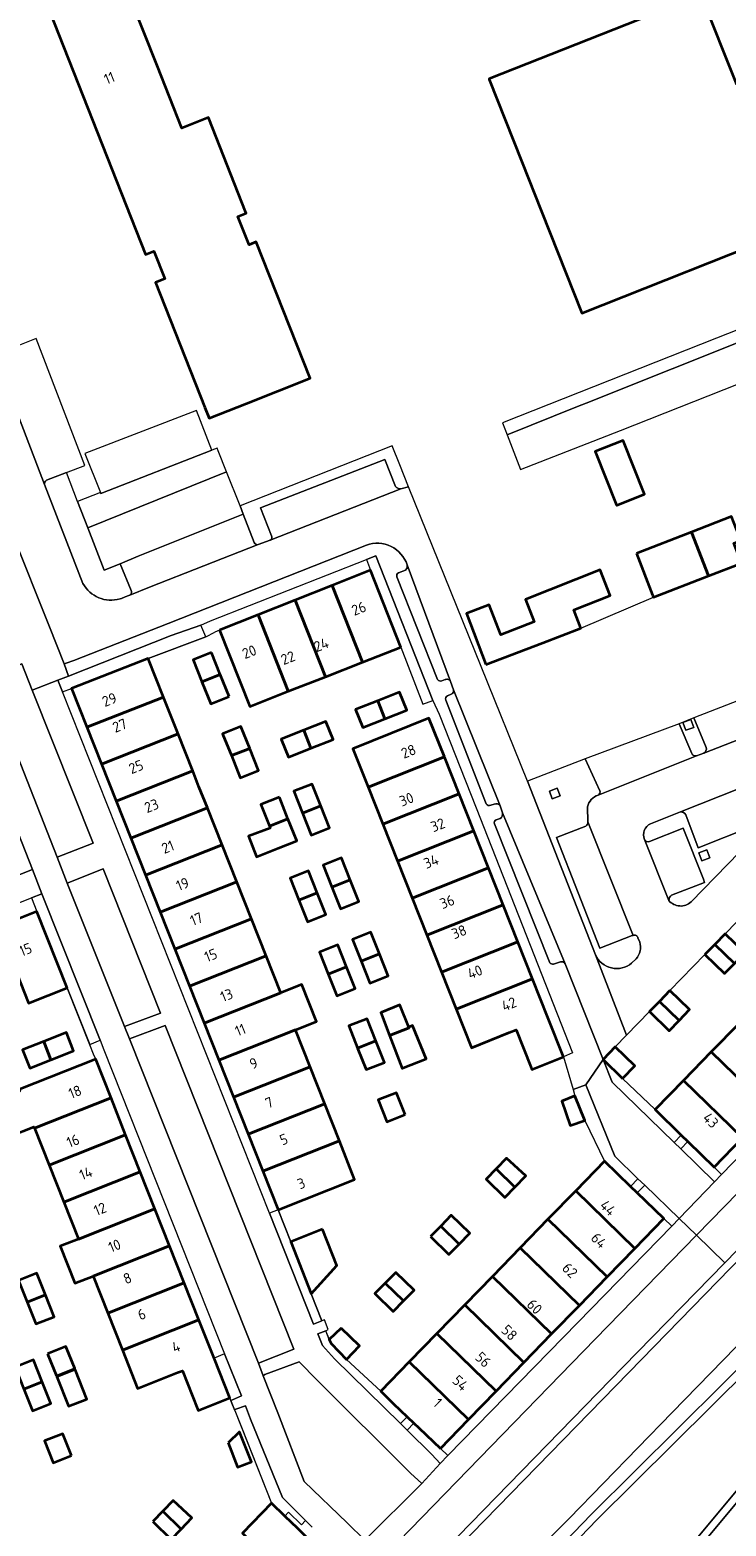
# Model space of a CAD drawing. Extents: x 150256 to 156914, y 461459 to 469481.
# Tile 283 of 656: x 155042 to 155131, y 464070 to 464262. Entities that reach past the tile are written whole.
import ezdxf
from ezdxf.enums import TextEntityAlignment as Align

# ---------------------------------------------------------------- set-up
doc = ezdxf.new("R2010")
doc.units = 0
doc.header["$LTSCALE"] = 0.75
for name, color, linetype, lineweight in [('B-RO-GR-BEPLANTING_CULTUUR_BOSPLANTSOEN-GV', 251, 'CONTINUOUS', 18), ('B-RO-GR-GROENVOORZIENING-GV', 251, 'CONTINUOUS', 18), ('B-RO-GR-HAAG-GV', 251, 'CONTINUOUS', 13), ('B-RO-IE-TERREINAFSCHEIDING_KUNSTMATIG_HEKWERK-G', 251, 'IE-TERREINAFSCHEIDING-KUNSTMATIG', 18), ('B-RO-IE-TERREINAFSCHEIDING_KUNSTMATIG_MUUR-G', 251, 'IE-TERREINAFSCHEIDING-KUNSTMATIG-DICHT', 18), ('B-RO-OG-BEBOUWING-GV', 6, 'CONTINUOUS', 35), ('B-RO-OG-BEBOUWING-T18', 1, 'CONTINUOUS', 18), ('B-RO-OG-TERREIN_CULTUURSCHEIDING-GV', 251, 'CONTINUOUS', 18), ('B-RO-OG-WATER-GV', 251, 'CONTINUOUS', 18), ('B-RO-OG-WATER_SLOOT-GV', 251, 'CONTINUOUS', 18), ('B-RO-VH-VERHARDING_ASFALT-GV', 251, 'CONTINUOUS', 18), ('B-RO-VH-VERHARDING_BEDRIJFSVLOERPLAAT-GV', 251, 'CONTINUOUS', 18), ('B-RO-VH-VERHARDING_BETONSTRAATSTEEN-GV', 251, 'CONTINUOUS', 18), ('B-RO-VH-VERHARDING_STRAATBAKSTEEN-GV', 251, 'CONTINUOUS', 18), ('B-RO-VH-VERHARDING_TEGEL-GV', 251, 'CONTINUOUS', 18)]:
    doc.layers.add(name, color=color, linetype=linetype, lineweight=lineweight)
doc.styles.add('NLCS-ISO-M200-T18', font='NLCS-ISO.ttf', dxfattribs={"height": 360})
doc.linetypes.add('IE-TERREINAFSCHEIDING-KUNSTMATIG', pattern='A,4,[82,NLCS.SHX,S=0.75,R=90,X=0,Y=0],4,-2', length=10)
doc.linetypes.add('IE-TERREINAFSCHEIDING-KUNSTMATIG-DICHT', pattern='A,8,-1,[82,NLCS.SHX,S=0.75,R=90,X=0,Y=0],-1', length=10)

msp = doc.modelspace()

# ---------------------------------------------------------------- linework, layer by layer
at = {"layer": 'B-RO-GR-BEPLANTING_CULTUUR_BOSPLANTSOEN-GV'}
msp.add_lwpolyline([(155093.114, 464008.515), (155152.836, 464088.975), (155175.921, 464120.076), (155173.473, 464121.61), (155170.721, 464118.31), (155092.288, 464024.246), (155087.236, 464021.648), (155079.014, 464023.529), (155077.212, 464021.905)], close=True, dxfattribs=at)
at = {"layer": 'B-RO-GR-GROENVOORZIENING-GV'}
for points in [[(155089.767, 464182.494), (155092.565, 464175.16), (155093.868, 464175.631), (155086.543, 464194.196), (155085.333, 464193.718), (155085.881, 464192.332)], [(155047.556, 464177.159), (155057.378, 464181.003), (155064.773, 464183.812), (155064.126, 464185.301), (155060.33, 464183.967), (155047.184, 464178.759), (155045.824, 464178.256), (155046.427, 464176.737)], [(155127.282, 464172.195), (155126.91, 464173.206), (155125.886, 464172.83), (155126.257, 464171.819)], [(155110.168, 464163.397), (155109.796, 464164.408), (155108.772, 464164.032), (155109.143, 464163.021)], [(155129.316, 464155.477), (155128.944, 464156.488), (155127.92, 464156.112), (155128.291, 464155.101)], [(155051.224, 464132.097), (155043.748, 464150.865), (155042.42, 464150.338), (155043.114, 464148.582), (155046.987, 464138.79), (155049.9, 464131.543)], [(155125.665, 464119.922), (155122.308, 464123.205), (155118.163, 464127.187), (155115.647, 464129.62), (155116.821, 464126.723), (155124.755, 464118.992)], [(155113.304, 464121.781), (155115.844, 464116.592), (155119.179, 464113.352), (155120.128, 464114.329), (155117.145, 464117.202), (155113.462, 464126.369), (155111.823, 464125.76), (155112.055, 464124.941)], [(155126.523, 464119.083), (155125.615, 464118.155), (155129.934, 464113.947), (155130.831, 464114.871), (155129.869, 464115.811)], [(155123.433, 464109.22), (155124.444, 464108.238), (155125.416, 464109.236), (155121, 464113.489), (155120.04, 464112.516)], [(155078.242, 464099.582), (155075.649, 464106.236), (155074.026, 464110.35), (155072.934, 464109.915), (155078.571, 464095.704), (155079.618, 464096.096)], [(155080.579, 464093.722), (155080.12, 464094.849), (155079.113, 464094.432), (155079.695, 464092.941), (155081.268, 464091.257), (155089.715, 464082.937), (155090.076, 464083.314), (155090.563, 464083.823), (155088.782, 464085.529), (155087.168, 464087.076), (155082.776, 464091.175), (155080.814, 464093.218)], [(155065.819, 464091.338), (155067.837, 464086.238), (155067.969, 464085.902), (155068.178, 464085.991), (155069.323, 464086.477), (155067.176, 464091.878)], [(155077.547, 464070.497), (155074.605, 464073.482), (155070.501, 464083.523), (155069.845, 464085.212), (155068.602, 464084.77), (155068.444, 464084.703), (155068.479, 464084.614), (155069.413, 464082.254), (155073.176, 464072.74), (155074.891, 464071.081), (155075.36, 464071.565), (155077.024, 464069.956)], [(155094.808, 464077.832), (155095.777, 464078.826), (155094.809, 464079.754), (155092.046, 464082.402), (155091.43, 464082.992), (155090.569, 464082.095), (155093.72, 464078.991)]]:
    msp.add_lwpolyline(points, close=True, dxfattribs=at)
at = {"layer": 'B-RO-GR-HAAG-GV'}
for points in [[(155092.565, 464175.16), (155093.868, 464175.631), (155086.543, 464194.196), (155085.333, 464193.718), (155085.881, 464192.332), (155089.767, 464182.494)], [(155047.184, 464178.759), (155045.824, 464178.256), (155046.427, 464176.737), (155047.556, 464177.159), (155057.378, 464181.003), (155064.773, 464183.812), (155064.126, 464185.301), (155060.33, 464183.967)], [(155051.224, 464132.097), (155043.748, 464150.865), (155042.42, 464150.338), (155043.114, 464148.582), (155046.987, 464138.79), (155049.9, 464131.543)], [(155125.665, 464119.922), (155122.308, 464123.205), (155118.163, 464127.187), (155115.647, 464129.62), (155116.821, 464126.723), (155124.755, 464118.992)], [(155111.823, 464125.76), (155112.055, 464124.941), (155113.304, 464121.781), (155115.844, 464116.592), (155119.179, 464113.352), (155120.128, 464114.329), (155117.145, 464117.202), (155113.462, 464126.369)], [(155129.869, 464115.811), (155126.523, 464119.083), (155125.615, 464118.155), (155129.934, 464113.947), (155130.831, 464114.871)], [(155123.433, 464109.22), (155124.444, 464108.238), (155125.416, 464109.236), (155121, 464113.489), (155120.04, 464112.516)], [(155075.649, 464106.236), (155074.026, 464110.35), (155072.934, 464109.915), (155078.571, 464095.704), (155079.618, 464096.096), (155078.242, 464099.582)], [(155080.579, 464093.722), (155080.12, 464094.849), (155079.113, 464094.432), (155079.695, 464092.941), (155081.268, 464091.257), (155089.715, 464082.937), (155090.076, 464083.314), (155090.563, 464083.823), (155088.782, 464085.529), (155087.168, 464087.076), (155082.776, 464091.175), (155080.814, 464093.218)], [(155067.176, 464091.878), (155065.819, 464091.338), (155067.837, 464086.238), (155067.969, 464085.902), (155068.178, 464085.991), (155069.323, 464086.477)], [(155077.547, 464070.497), (155074.605, 464073.482), (155070.501, 464083.523), (155069.845, 464085.212), (155068.602, 464084.77), (155068.444, 464084.703), (155068.479, 464084.614), (155069.413, 464082.254), (155073.176, 464072.74), (155074.891, 464071.081), (155075.36, 464071.565), (155077.024, 464069.956)], [(155095.777, 464078.826), (155094.809, 464079.754), (155092.046, 464082.402), (155091.43, 464082.992), (155090.569, 464082.095), (155093.72, 464078.991), (155094.808, 464077.832)]]:
    msp.add_lwpolyline(points, close=True, dxfattribs=at)
at = {"layer": 'B-RO-IE-TERREINAFSCHEIDING_KUNSTMATIG_HEKWERK-G'}
for points in [[(155128.405, 464279.936), (155148.523, 464229.315), (155130.202, 464222.098)], [(155112.806, 464184.925), (155122.106, 464188.864)], [(155064.773, 464183.812), (155065.937, 464184.409)], [(155050.383, 464130.296), (155049.916, 464131.503)], [(155110.606, 464129.935), (155111.823, 464125.76)], [(155068.479, 464084.614), (155068.022, 464085.769)]]:
    msp.add_lwpolyline(points, dxfattribs=at)
at = {"layer": 'B-RO-IE-TERREINAFSCHEIDING_KUNSTMATIG_MUUR-G'}
for points in [[(155064.773, 464183.812), (155057.378, 464181.003)], [(155066.522, 464184.665), (155065.937, 464184.409)], [(155049.916, 464131.503), (155046.987, 464138.79)], [(155050.662, 464129.646), (155050.383, 464130.296)], [(155074.026, 464110.35), (155075.649, 464106.236)], [(155078.242, 464099.582), (155079.618, 464096.096)], [(155080.118, 464094.854), (155080.579, 464093.722)], [(155087.168, 464087.076), (155082.776, 464091.175)], [(155068.022, 464085.769), (155067.837, 464086.238)], [(155068.479, 464084.614), (155073.176, 464072.74)]]:
    msp.add_lwpolyline(points, dxfattribs=at)
at = {"layer": 'B-RO-OG-BEBOUWING-GV'}
msp.add_lwpolyline([(155037.272, 464282.883), (155057.035, 464232.827), (155058.114, 464233.253), (155059.516, 464229.703), (155058.326, 464229.233), (155064.65, 464213.214), (155065.194, 464211.836), (155069.97, 464213.722), (155077.936, 464216.867), (155078.123, 464216.941), (155071.218, 464234.431), (155070.303, 464234.069), (155068.868, 464237.703), (155069.923, 464238.119), (155069.885, 464238.215), (155065.09, 464250.362), (155061.703, 464249.025), (155058.543, 464257.024), (155055.13, 464265.662)], dxfattribs=at)
for points in [[(155101.078, 464255.248), (155106.246, 464242.193), (155106.799, 464240.796), (155112.929, 464225.31), (155140.063, 464236.05), (155135.521, 464247.524), (155136.879, 464248.061), (155134.123, 464255.143), (155133.938, 464255.07), (155132.775, 464254.609), (155128.233, 464266.083), (155101.048, 464255.323)], [(155117.41, 464200.676), (155120.982, 464202.094), (155118.226, 464208.984), (155114.624, 464207.554), (155117.363, 464200.657)], [(155133.295, 464196.158), (155132.108, 464199.209), (155126.994, 464197.223), (155129.175, 464191.615), (155133.384, 464193.252), (155132.39, 464195.806)], [(155119.917, 464194.488), (155121.995, 464189.148), (155122.106, 464188.864), (155129.175, 464191.615), (155126.994, 464197.223)], [(155089.767, 464182.494), (155085.881, 464192.332), (155080.94, 464190.375), (155084.828, 464180.553)], [(155100.654, 464180.24), (155107.93, 464183.045), (155112.806, 464184.925), (155111.926, 464187.265), (155116.548, 464189.102), (155115.278, 464192.372), (155105.737, 464188.59), (155106.844, 464185.725), (155102.574, 464184.05), (155101.061, 464187.915), (155098.142, 464186.808)], [(155076.198, 464188.497), (155080.082, 464178.687), (155084.828, 464180.553), (155080.94, 464190.375)], [(155080.082, 464178.687), (155076.198, 464188.497), (155071.457, 464186.619), (155075.335, 464176.822)], [(155066.522, 464184.665), (155070.393, 464174.879), (155075.335, 464176.822), (155071.457, 464186.619)], [(155065.481, 464181.783), (155063.132, 464180.842), (155064.256, 464178.035), (155066.609, 464178.966)], [(155049.52, 464172.202), (155059.327, 464176.084), (155057.378, 464181.003), (155047.556, 464177.159)], [(155067.738, 464176.147), (155066.609, 464178.966), (155064.256, 464178.035), (155065.389, 464175.206)], [(155059.327, 464176.084), (155049.52, 464172.202), (155051.398, 464167.461), (155061.206, 464171.343)], [(155086.786, 464175.608), (155083.955, 464174.478), (155084.882, 464172.156), (155087.706, 464173.283)], [(155086.786, 464175.608), (155087.706, 464173.283), (155090.51, 464174.402), (155089.583, 464176.724)], [(155070.395, 464169.495), (155069.271, 464172.323), (155066.923, 464171.382), (155068.043, 464168.564)], [(155078.23, 464169.507), (155077.31, 464171.832), (155074.433, 464170.692), (155075.354, 464168.368)], [(155077.31, 464171.832), (155078.23, 464169.507), (155081.077, 464170.635), (155080.149, 464172.956)], [(155095.323, 464168.394), (155093.354, 464173.35), (155083.598, 464169.432), (155085.545, 464164.523)], [(155053.277, 464162.719), (155063.085, 464166.602), (155061.206, 464171.343), (155051.398, 464167.461)], [(155070.395, 464169.495), (155068.043, 464168.564), (155069.174, 464165.717), (155071.527, 464166.647)], [(155095.323, 464168.394), (155085.545, 464164.523), (155087.426, 464159.782), (155097.207, 464163.654)], [(155053.277, 464162.719), (155055.156, 464157.978), (155064.963, 464161.86), (155063.883, 464164.587), (155063.085, 464166.602)], [(155077.132, 464161.193), (155079.489, 464162.125), (155078.386, 464164.923), (155076.021, 464164.002)], [(155074.184, 464163.236), (155071.82, 464162.31), (155072.922, 464159.526), (155075.283, 464160.461)], [(155079.489, 464162.125), (155077.132, 464161.193), (155078.251, 464158.366), (155080.604, 464159.297)], [(155099.09, 464158.915), (155097.207, 464163.654), (155087.426, 464159.782), (155089.306, 464155.042)], [(155055.156, 464157.978), (155057.034, 464153.236), (155066.842, 464157.119), (155064.963, 464161.86)], [(155072.922, 464159.526), (155073.02, 464159.281), (155070.241, 464158.24), (155071.268, 464155.591), (155074.046, 464156.69), (155076.405, 464157.63), (155075.283, 464160.461)], [(155100.974, 464154.175), (155099.09, 464158.915), (155089.306, 464155.042), (155091.187, 464150.301)], [(155068.721, 464152.378), (155066.842, 464157.119), (155057.034, 464153.236), (155058.913, 464148.495)], [(155080.898, 464151.713), (155083.251, 464152.644), (155082.128, 464155.48), (155079.778, 464154.542)], [(155079.025, 464150.972), (155077.907, 464153.793), (155075.551, 464152.871), (155076.673, 464150.041)], [(155083.251, 464152.644), (155080.898, 464151.713), (155082.005, 464148.919), (155084.357, 464149.851)], [(155102.857, 464149.436), (155100.974, 464154.175), (155091.187, 464150.301), (155093.067, 464145.56)], [(155070.6, 464147.636), (155068.721, 464152.378), (155058.913, 464148.495), (155060.791, 464143.754)], [(155079.025, 464150.972), (155076.673, 464150.041), (155077.778, 464147.253), (155080.13, 464148.185)], [(155104.74, 464144.696), (155102.857, 464149.436), (155093.067, 464145.56), (155094.948, 464140.82)], [(155046.987, 464138.79), (155043.114, 464148.582), (155038.177, 464146.629), (155042.053, 464136.84)], [(155062.67, 464139.012), (155072.478, 464142.895), (155070.6, 464147.636), (155060.791, 464143.754)], [(155084.652, 464142.229), (155087.005, 464143.16), (155085.9, 464145.938), (155083.546, 464145.01)], [(155129.985, 464144.374), (155132.492, 464141.932), (155133.821, 464143.295), (155131.314, 464145.738)], [(155072.478, 464142.895), (155062.67, 464139.012), (155064.548, 464134.271), (155074.357, 464138.154)], [(155080.449, 464140.565), (155082.791, 464141.493), (155081.672, 464144.315), (155079.331, 464143.382)], [(155087.005, 464143.16), (155084.652, 464142.229), (155085.775, 464139.408), (155088.126, 464140.343)], [(155104.74, 464144.696), (155094.948, 464140.82), (155096.828, 464136.079), (155106.623, 464139.957)], [(155128.706, 464143.062), (155131.218, 464140.625), (155132.492, 464141.932), (155129.985, 464144.374)], [(155082.791, 464141.493), (155080.449, 464140.565), (155081.548, 464137.794), (155083.89, 464138.723)], [(155066.427, 464129.529), (155076.236, 464133.412), (155078.953, 464134.488), (155077.076, 464139.232), (155074.357, 464138.154), (155064.548, 464134.271)], [(155110.606, 464129.935), (155108.586, 464135.018), (155106.623, 464139.957), (155096.828, 464136.079), (155098.798, 464131.114), (155103.635, 464133.059), (155104.517, 464133.411), (155106.394, 464128.688), (155106.532, 464128.344)], [(155124.229, 464138.447), (155122.878, 464137.058), (155125.385, 464134.616), (155126.738, 464136.006)], [(155088.313, 464132.678), (155090.804, 464133.666), (155090.766, 464133.762), (155089.632, 464136.627), (155087.249, 464135.648), (155087.199, 464135.627)], [(155125.385, 464134.616), (155122.878, 464137.058), (155121.601, 464135.746), (155124.108, 464133.304)], [(155076.236, 464133.412), (155066.427, 464129.529), (155068.306, 464124.788), (155078.115, 464128.671)], [(155086.541, 464132.007), (155085.425, 464134.833), (155083.09, 464133.912), (155084.207, 464131.083)], [(155088.313, 464132.678), (155089.9, 464128.478), (155090.05, 464128.55), (155093.009, 464129.707), (155091.253, 464133.978), (155090.766, 464133.762), (155090.804, 464133.666)], [(155129.521, 464130.587), (155137.079, 464123.225), (155140.635, 464126.881), (155133.086, 464134.234)], [(155044.002, 464131.917), (155041.273, 464130.832), (155042.208, 464128.481), (155044.933, 464129.565)], [(155044.002, 464131.917), (155044.933, 464129.565), (155047.813, 464130.71), (155046.921, 464133.077)], [(155086.541, 464132.007), (155084.207, 464131.083), (155085.301, 464128.31), (155087.636, 464129.232)], [(155052.62, 464124.697), (155050.662, 464129.646), (155040.847, 464125.763), (155040.924, 464125.568), (155037.875, 464124.361), (155039.685, 464119.789), (155042.734, 464120.996), (155042.807, 464120.812)], [(155118.163, 464127.187), (155119.733, 464128.813), (155117.215, 464131.244), (155115.647, 464129.62)], [(155129.521, 464130.587), (155125.957, 464126.939), (155133.523, 464119.568), (155137.079, 464123.225)], [(155070.184, 464120.047), (155079.993, 464123.93), (155078.115, 464128.671), (155068.306, 464124.788)], [(155133.523, 464119.568), (155125.957, 464126.939), (155122.308, 464123.205), (155125.665, 464119.922), (155126.523, 464119.083), (155129.869, 464115.811)], [(155052.62, 464124.697), (155042.807, 464120.812), (155044.685, 464116.07), (155054.496, 464119.955)], [(155072.063, 464115.305), (155081.872, 464119.188), (155079.993, 464123.93), (155070.184, 464120.047)], [(155090.286, 464122.55), (155089.182, 464125.353), (155086.85, 464124.424), (155087.951, 464121.63)], [(155112.055, 464124.941), (155110.382, 464124.28), (155111.438, 464121.151), (155113.304, 464121.781)], [(155046.562, 464111.329), (155056.373, 464115.212), (155054.496, 464119.955), (155044.685, 464116.07)], [(155081.872, 464119.188), (155072.063, 464115.305), (155074.026, 464110.35), (155083.829, 464114.25)], [(155101.959, 464115.587), (155104.353, 464113.255), (155105.743, 464114.678), (155103.301, 464116.963)], [(155120.04, 464112.516), (155119.179, 464113.352), (155115.844, 464116.592), (155112.145, 464112.785), (155119.724, 464105.402), (155123.433, 464109.22)], [(155056.373, 464115.212), (155046.562, 464111.329), (155048.439, 464106.587), (155058.249, 464110.47)], [(155104.353, 464113.255), (155101.959, 464115.587), (155100.664, 464114.26), (155103.053, 464111.925)], [(155119.724, 464105.402), (155112.145, 464112.785), (155108.591, 464109.127), (155116.17, 464101.744)], [(155060.126, 464105.728), (155058.249, 464110.47), (155048.439, 464106.587), (155046.128, 464105.672), (155048.006, 464100.93), (155050.317, 464101.845)], [(155094.856, 464108.267), (155097.224, 464105.96), (155098.577, 464107.344), (155096.216, 464109.651)], [(155112.617, 464098.086), (155116.17, 464101.744), (155108.591, 464109.127), (155105.037, 464105.469)], [(155079.724, 464107.861), (155075.649, 464106.236), (155078.242, 464099.582), (155081.557, 464103.192)], [(155093.535, 464106.923), (155095.903, 464104.609), (155097.224, 464105.96), (155094.856, 464108.267)], [(155050.317, 464101.845), (155052.194, 464097.103), (155062.002, 464100.986), (155060.126, 464105.728)], [(155109.063, 464094.427), (155112.617, 464098.086), (155105.037, 464105.469), (155101.484, 464101.811)], [(155041.877, 464098.504), (155044.229, 464099.435), (155043.137, 464102.207), (155040.783, 464101.28)], [(155063.878, 464096.243), (155062.002, 464100.986), (155052.194, 464097.103), (155054.072, 464092.361)], [(155090.095, 464098.665), (155087.755, 464100.945), (155086.429, 464099.597), (155088.77, 464097.309)], [(155087.755, 464100.945), (155090.095, 464098.665), (155091.443, 464100.044), (155089.11, 464102.324)], [(155105.51, 464090.769), (155109.063, 464094.427), (155101.484, 464101.811), (155097.93, 464098.153)], [(155041.877, 464098.504), (155042.979, 464095.706), (155045.331, 464096.638), (155044.229, 464099.435)], [(155105.51, 464090.769), (155097.93, 464098.153), (155094.376, 464094.495), (155101.956, 464087.111)], [(155067.837, 464086.238), (155065.819, 464091.338), (155063.878, 464096.243), (155054.072, 464092.361), (155056.021, 464087.438), (155061.155, 464089.481), (155061.759, 464089.722), (155063.706, 464084.809), (155063.781, 464084.615)], [(155082.112, 464095.18), (155080.579, 464093.722), (155080.814, 464093.218), (155082.776, 464091.175), (155084.454, 464092.891)], [(155098.402, 464083.453), (155101.956, 464087.111), (155094.376, 464094.495), (155090.822, 464090.837)], [(155041.454, 464087.367), (155043.807, 464088.298), (155042.688, 464091.12), (155040.337, 464090.185)], [(155044.5, 464091.866), (155045.63, 464089.052), (155047.969, 464089.993), (155046.85, 464092.802)], [(155045.685, 464088.921), (155047.173, 464085.179), (155049.53, 464086.062), (155048.027, 464089.852)], [(155094.809, 464079.754), (155098.402, 464083.453), (155090.822, 464090.837), (155087.168, 464087.076), (155088.782, 464085.529), (155090.563, 464083.823), (155091.43, 464082.992), (155092.046, 464082.402)], [(155043.807, 464088.298), (155041.454, 464087.367), (155042.559, 464084.581), (155044.911, 464085.514)], [(155047.561, 464078.836), (155046.449, 464081.645), (155044.098, 464080.71), (155045.204, 464077.914)], [(155067.638, 464080.468), (155068.827, 464077.363), (155070.611, 464078.034), (155069.078, 464081.884)], [(155059.26, 464071.716), (155061.616, 464069.421), (155062.986, 464070.838), (155060.583, 464073.093)], [(155077.417, 464068.637), (155076.556, 464069.47), (155074.891, 464071.081), (155073.176, 464072.74), (155069.45, 464068.909), (155077.028, 464061.527), (155080.781, 464065.383)], [(155057.962, 464070.366), (155060.325, 464068.086), (155061.616, 464069.421), (155059.26, 464071.716)]]:
    msp.add_lwpolyline(points, close=True, dxfattribs=at)
at = {"layer": 'B-RO-OG-TERREIN_CULTUURSCHEIDING-GV'}
for points in [[(155045.71, 464155.57), (155050.317, 464157.355), (155042.533, 464176.959), (155041.198, 464180.319), (155036.654, 464178.54), (155037.984, 464175.166)], [(155047.019, 464152.202), (155054.341, 464133.831), (155058.977, 464135.562), (155051.609, 464154.045)], [(155071.518, 464090.698), (155076.052, 464092.498), (155059.571, 464133.989), (155054.992, 464132.243)], [(155072.111, 464089.054), (155073.984, 464084.332), (155077.382, 464075.502), (155082.883, 464070.198), (155085.119, 464068.006), (155092.418, 464075.253), (155091.003, 464076.595), (155079.046, 464088.515), (155076.736, 464090.87), (155072.332, 464089.226)]]:
    msp.add_lwpolyline(points, close=True, dxfattribs=at)
for points in [[(155153.094, 464126.029), (155150.95, 464123.795), (155131.244, 464103.561), (155118.239, 464090.207), (155066.239, 464036.811), (155066.838, 464036.268), (155066.94, 464036.097), (155118.952, 464089.504), (155131.961, 464102.862), (155151.669, 464123.1), (155153.819, 464125.34)], [(155153.819, 464125.34), (155151.669, 464123.1), (155131.961, 464102.862), (155118.952, 464089.504), (155066.94, 464036.097), (155069.906, 464031.134), (155071.003, 464029.298), (155077.212, 464021.905), (155079.014, 464023.529), (155077.19, 464025.699), (155075.554, 464027.644)], [(155075.717, 464033.338), (155083.769, 464042.318), (155095.375, 464054.957), (155111.327, 464070.766), (155124.492, 464084.361), (155147.401, 464107.851), (155158.331, 464118.853), (155163.583, 464124.318)]]:
    msp.add_lwpolyline(points, dxfattribs=at)
at = {"layer": 'B-RO-OG-WATER-GV'}
for points in [[(155164.618, 464121.929), (155153.306, 464110.156), (155114.123, 464071.294), (155096.191, 464052.635), (155095.057, 464053.76), (155094.347, 464053.045), (155095.493, 464051.909), (155089.104, 464045.26), (155079.205, 464035.092), (155076.447, 464031.079), (155077.62, 464026.07), (155077.19, 464025.699), (155079.014, 464023.529), (155087.236, 464021.648), (155092.288, 464024.246), (155170.721, 464118.31)], [(155165.649, 464121.554), (155165.339, 464121.236), (155154.019, 464109.454), (155114.836, 464070.592), (155096.912, 464051.942), (155089.823, 464044.565), (155079.981, 464034.455), (155077.522, 464030.876), (155078.823, 464025.321), (155079.566, 464024.428), (155087.103, 464022.704), (155091.65, 464025.042), (155169.926, 464118.918)], [(155169.926, 464118.918), (155091.65, 464025.042), (155087.103, 464022.704), (155079.566, 464024.428), (155078.823, 464025.321), (155077.522, 464030.876), (155079.981, 464034.455), (155089.823, 464044.565), (155096.912, 464051.942), (155114.836, 464070.592), (155154.019, 464109.454), (155165.339, 464121.236), (155165.649, 464121.554)]]:
    msp.add_lwpolyline(points, dxfattribs=at)
at = {"layer": 'B-RO-OG-WATER_SLOOT-GV'}
for points in [[(155163.583, 464124.318), (155158.331, 464118.853), (155147.401, 464107.851), (155124.492, 464084.361), (155111.327, 464070.766), (155095.375, 464054.957), (155083.769, 464042.318), (155075.717, 464033.338)], [(155075.554, 464027.644), (155077.19, 464025.699), (155077.62, 464026.07), (155076.447, 464031.079), (155079.205, 464035.092), (155089.104, 464045.26), (155095.493, 464051.909), (155094.347, 464053.045), (155095.057, 464053.76), (155096.191, 464052.635), (155114.123, 464071.294), (155153.306, 464110.156), (155164.618, 464121.929)]]:
    msp.add_lwpolyline(points, dxfattribs=at)
at = {"layer": 'B-RO-VH-VERHARDING_ASFALT-GV'}
for points in [[(155147.224, 464127.193), (155127.637, 464107.073), (155131.244, 464103.561), (155150.95, 464123.795), (155153.094, 464126.029)], [(155066.239, 464036.811), (155118.239, 464090.207), (155131.244, 464103.561), (155127.637, 464107.073), (155114.658, 464093.741), (155051.022, 464028.268), (155040.971, 464018.015), (155016.228, 463992.615), (154998.262, 463974.015), (154994.019, 463969.773), (154989.942, 463965.573), (154992.404, 463963.557), (154992.458, 463963.513), (154995.07, 463961.733)]]:
    msp.add_lwpolyline(points, dxfattribs=at)
at = {"layer": 'B-RO-VH-VERHARDING_BEDRIJFSVLOERPLAAT-GV'}
msp.add_lwpolyline([(155042.544, 464153.964), (155034.726, 464173.882), (155027.674, 464191.847), (155027.469, 464191.765), (155015.938, 464187.205), (155013.612, 464186.285), (155002.087, 464181.726), (154999.758, 464180.805), (154988.222, 464176.242), (154986.505, 464175.563), (155001.526, 464137.711)], close=True, dxfattribs=at)
at = {"layer": 'B-RO-VH-VERHARDING_BETONSTRAATSTEEN-GV'}
for points in [[(155149.554, 464233.568), (155143.085, 464249.78), (155139.035, 464260.18), (155139.03, 464260.178), (155136.64, 464259.216), (155148.523, 464229.316), (155130.202, 464222.098), (155102.792, 464211.236), (155103.369, 464209.713), (155112.39, 464213.316), (155113.479, 464213.751)], [(155049.028, 464190.641), (155044.087, 464203.323), (155037.572, 464220.348), (155034.936, 464227.011), (155034.911, 464227.075), (155029.261, 464241.755), (155023.552, 464239.58), (155026.08, 464233.122), (155032.438, 464216.878), (155034.044, 464212.612)], [(155146.525, 464226.966), (155113.479, 464213.751), (155112.39, 464213.316), (155103.369, 464209.713), (155105.06, 464205.245), (155117.888, 464210.261), (155134.857, 464216.942), (155142.995, 464220.058), (155151.63, 464223.427), (155159.818, 464226.743), (155163.577, 464228.204), (155172.098, 464231.517)], [(155113.479, 464213.751), (155146.525, 464226.966)], [(155044.348, 464203.875), (155046.909, 464204.867), (155049.279, 464205.772), (155043.045, 464222.03), (155040.887, 464221.179)], [(155037.572, 464220.348), (155044.087, 464203.323)], [(155034.325, 464211.865), (155040.013, 464196.971), (155044.739, 464185.076), (155046.624, 464180.331), (155046.879, 464180.42), (155047.842, 464180.747), (155059.929, 464185.495), (155085.342, 464195.563)], [(155089.052, 464203.074), (155087.707, 464206.55), (155071.791, 464200.333), (155073.185, 464196.765)], [(155117.215, 464131.244), (155118.664, 464132.731), (155114.685, 464143.032), (155105.968, 464165.293), (155100.034, 464179.992), (155090.738, 464203.02), (155089.732, 464202.772), (155073.013, 464196.17), (155071.491, 464195.626), (155057.552, 464190.176), (155055.033, 464189.151)], [(155073.013, 464196.17), (155089.732, 464202.772)], [(155070.951, 464195.892), (155069.551, 464199.534), (155056.112, 464194.132), (155053.81, 464193.17), (155055.191, 464189.754)], [(155085.342, 464195.563), (155059.929, 464185.495), (155047.842, 464180.747), (155046.879, 464180.42), (155046.624, 464180.331), (155047.184, 464178.759), (155060.33, 464183.967), (155064.126, 464185.301)], [(155055.033, 464189.151), (155057.552, 464190.176), (155071.491, 464195.626)], [(155064.126, 464185.301), (155065.367, 464185.834), (155085.333, 464193.718), (155086.543, 464194.196), (155093.868, 464175.631), (155094.644, 464173.868), (155099.407, 464161.889), (155111.758, 464130.471), (155110.606, 464129.935), (155111.823, 464125.76), (155113.462, 464126.369), (155115.647, 464129.62), (155110.813, 464141.86)], [(155090.562, 464193.014), (155096.131, 464178.054), (155096.476, 464177.019), (155102.464, 464162.123), (155102.755, 464161.238), (155110.813, 464141.86), (155115.647, 464129.62), (155117.215, 464131.244)], [(155096.131, 464178.054), (155090.562, 464193.014)], [(155094.461, 464178.309), (155089.251, 464191.5)], [(155089.251, 464191.5), (155094.461, 464178.309)], [(155089.467, 464191.999), (155090.347, 464192.359)], [(155090.347, 464192.359), (155089.467, 464191.999)], [(155054.912, 464189.101), (155054.446, 464188.933)], [(155131.314, 464145.738), (155135.708, 464150.24), (155137.284, 464151.855), (155139.812, 464154.892), (155140.625, 464156.97), (155142.967, 464162.918), (155143.608, 464164.541), (155144.33, 464166.368), (155146.708, 464172.299), (155147.387, 464174.014), (155148.085, 464175.777), (155149.28, 464178.767), (155148.094, 464181.774), (155143.976, 464180.09), (155141.543, 464174.112)], [(155095.42, 464178.312), (155094.985, 464178.16)], [(155094.985, 464178.16), (155095.42, 464178.312)], [(155096.476, 464177.019), (155096.131, 464178.054)], [(155139.083, 464178.002), (155127.286, 464173.398), (155128.883, 464169.608)], [(155095.513, 464175.689), (155100.698, 464162.402)], [(155100.698, 464162.402), (155095.513, 464175.689)], [(155096.202, 464176.443), (155095.72, 464176.25)], [(155095.72, 464176.25), (155096.202, 464176.443)], [(155102.464, 464162.123), (155096.476, 464177.019)], [(155141.305, 464173.858), (155141.266, 464173.842), (155128.564, 464168.873), (155127.637, 464168.541), (155115.04, 464163.511)], [(155128.564, 464168.873), (155141.266, 464173.842)], [(155127.011, 464168.836), (155125.414, 464172.661), (155113.367, 464168.142), (155115.256, 464164.069)], [(155115.04, 464163.511), (155127.637, 464168.541)], [(155125.591, 464161.358), (155133.214, 464164.379), (155133.74, 464164.543)], [(155133.214, 464164.379), (155125.591, 464161.358)], [(155101.262, 464162.199), (155101.693, 464162.346)], [(155101.693, 464162.346), (155101.262, 464162.199)], [(155102.755, 464161.238), (155102.464, 464162.123)], [(155126.259, 464160.985), (155127.84, 464156.747), (155134.714, 464159.472), (155132.972, 464163.803)], [(155102.453, 464160.527), (155101.969, 464160.343)], [(155101.969, 464160.343), (155102.453, 464160.527)], [(155110.813, 464141.86), (155102.755, 464161.238)], [(155113.668, 464162.021), (155113.721, 464160.063), (155119.49, 464145.529)], [(155121.751, 464159.844), (155125.591, 464161.358)], [(155101.726, 464159.812), (155108.831, 464142.021)], [(155108.831, 464142.021), (155101.726, 464159.812)], [(155113.446, 464159.537), (155109.675, 464158.06), (155115.229, 464143.906), (155119.396, 464145.521), (155119.49, 464145.529), (155113.721, 464160.063)], [(155124.412, 464150.695), (155128.638, 464152.319), (155128.523, 464152.717), (155125.918, 464159.284), (155121.598, 464157.555)], [(155120.961, 464157.813), (155124.083, 464149.993)], [(155124.083, 464149.993), (155120.961, 464157.813)], [(155133.143, 464156.2), (155126.943, 464149.806)], [(155114.685, 464143.032), (155118.664, 464132.731), (155121.601, 464135.746), (155122.878, 464137.058), (155124.229, 464138.447), (155128.706, 464143.062), (155129.985, 464144.374), (155131.314, 464145.738)], [(155120.125, 464145.191), (155120.351, 464144.674)], [(155109.301, 464141.839), (155110.194, 464142.121)], [(155110.194, 464142.121), (155109.301, 464141.839)], [(155119.892, 464142.513), (155119.306, 464141.95)]]:
    msp.add_lwpolyline(points, dxfattribs=at)
for points in [[(155065.556, 464207.716), (155063.553, 464212.792), (155049.278, 464207.29), (155051.28, 464202.285), (155051.317, 464202.192)], [(155125.615, 464118.155), (155124.755, 464118.992), (155116.821, 464126.723), (155115.647, 464129.62), (155113.462, 464126.369), (155117.145, 464117.202), (155120.128, 464114.329), (155121, 464113.489), (155125.416, 464109.236), (155129.934, 464113.947)]]:
    msp.add_lwpolyline(points, close=True, dxfattribs=at)
for points in [[(155044.087, 464203.323, -0.2403223), (155044.348, 464203.875)], [(155089.732, 464202.772, -0.240721), (155089.052, 464203.074)], [(155073.185, 464196.765, -0.3592779), (155073.013, 464196.17)], [(155071.491, 464195.626, -0.3774191), (155070.951, 464195.892)], [(155090.562, 464193.014, 0.4220491), (155085.342, 464195.563)], [(155085.342, 464195.563, -0.4220491), (155090.562, 464193.014)], [(155090.347, 464192.359, 0.2853236), (155090.562, 464193.014)], [(155090.562, 464193.014, -0.2853236), (155090.347, 464192.359)], [(155089.251, 464191.5, -0.4489256), (155089.467, 464191.999)], [(155089.467, 464191.999, 0.4489256), (155089.251, 464191.5)], [(155053.773, 464188.667, -0.3552912), (155049.028, 464190.641)], [(155054.446, 464188.933, -0.047253), (155053.773, 464188.667)], [(155055.033, 464189.151, -0.079347), (155054.912, 464189.101)], [(155055.191, 464189.754, -0.4112844), (155055.033, 464189.151)], [(155094.985, 464178.16, -0.3411525), (155094.461, 464178.309)], [(155094.461, 464178.309, 0.3411525), (155094.985, 464178.16)], [(155096.131, 464178.054, 0.4195185), (155095.42, 464178.312)], [(155095.42, 464178.312, -0.4195185), (155096.131, 464178.054)], [(155095.72, 464176.25, 0.4264961), (155095.513, 464175.689)], [(155095.513, 464175.689, -0.4264961), (155095.72, 464176.25)], [(155096.476, 464177.019, -0.3744953), (155096.202, 464176.443)], [(155096.202, 464176.443, 0.3744953), (155096.476, 464177.019)], [(155127.637, 464168.541, -0.3749421), (155127.011, 464168.836)], [(155128.883, 464169.608, -0.2867883), (155128.564, 464168.873)], [(155115.256, 464164.069, -0.3407744), (155115.04, 464163.511)], [(155100.698, 464162.402, 0.3741445), (155101.262, 464162.199)], [(155101.262, 464162.199, -0.3741445), (155100.698, 464162.402)], [(155101.693, 464162.346, -0.3777205), (155102.464, 464162.123)], [(155102.464, 464162.123, 0.3777205), (155101.693, 464162.346)], [(155115.04, 464163.511, 0.2725344), (155113.668, 464162.021)], [(155101.969, 464160.343, 0.3180259), (155101.726, 464159.812)], [(155101.726, 464159.812, -0.3180259), (155101.969, 464160.343)], [(155102.755, 464161.238, -0.3822901), (155102.453, 464160.527)], [(155102.453, 464160.527, 0.3822901), (155102.755, 464161.238)], [(155125.591, 464161.358, -0.2773918), (155126.259, 464160.985)], [(155113.721, 464160.063, -0.2486682), (155113.446, 464159.537)], [(155120.961, 464157.813, -0.4095467), (155121.751, 464159.844)], [(155121.598, 464157.555, -0.3296403), (155120.961, 464157.813)], [(155124.083, 464149.993, -0.2042412), (155124.412, 464150.695)], [(155126.943, 464149.806, -0.4234453), (155124.083, 464149.993)], [(155119.49, 464145.529, -0.4782087), (155120.125, 464145.191)], [(155119.306, 464141.95, -0.4933585), (155114.685, 464143.032)], [(155120.351, 464144.674, -0.2503556), (155119.892, 464142.513)], [(155108.831, 464142.021, 0.2424495), (155109.301, 464141.839)], [(155109.301, 464141.839, -0.2424495), (155108.831, 464142.021)], [(155110.194, 464142.121, -0.4022673), (155110.813, 464141.86)], [(155110.813, 464141.86, 0.4022673), (155110.194, 464142.121)]]:
    msp.add_lwpolyline(points, format="xyb", dxfattribs=at)
at = {"layer": 'B-RO-VH-VERHARDING_STRAATBAKSTEEN-GV'}
msp.add_lwpolyline([(155069.551, 464199.534), (155069.146, 464200.587), (155067.406, 464204.952), (155049.651, 464197.767), (155051.738, 464192.365), (155053.81, 464193.17), (155056.112, 464194.132)], close=True, dxfattribs=at)
at = {"layer": 'B-RO-VH-VERHARDING_TEGEL-GV'}
for points in [[(155174.921, 464211.395), (155173.721, 464196.797), (155172.311, 464196.235), (155172.119, 464194.018), (155173.538, 464194.564), (155173.435, 464193.31), (155173.139, 464191.213), (155171.002, 464176.059), (155159.499, 464147.091), (155159.034, 464145.92), (155153.339, 464138.059), (155152.427, 464137.119), (155130.831, 464114.871), (155129.934, 464113.947), (155125.416, 464109.236), (155127.637, 464107.073), (155147.224, 464127.193)], [(155090.738, 464203.02), (155089.612, 464205.866), (155088.649, 464208.302), (155069.146, 464200.587), (155069.551, 464199.534), (155070.951, 464195.892)], [(155073.185, 464196.765), (155071.791, 464200.333), (155087.707, 464206.55), (155089.052, 464203.074)], [(155055.191, 464189.754), (155053.81, 464193.17), (155051.738, 464192.365), (155049.651, 464197.767), (155048.347, 464201.144), (155046.909, 464204.867), (155044.348, 464203.875)], [(155044.087, 464203.323), (155049.028, 464190.641)], [(155089.732, 464202.772), (155090.738, 464203.02)], [(155047.184, 464178.759), (155046.624, 464180.331), (155044.739, 464185.076), (155040.013, 464196.971)], [(155025.72, 464196.065), (155027.469, 464191.765), (155027.674, 464191.847), (155034.726, 464173.882), (155037.984, 464175.166), (155036.654, 464178.54), (155041.198, 464180.319), (155042.533, 464176.959), (155045.824, 464178.256), (155047.184, 464178.759)], [(155071.491, 464195.626), (155073.013, 464196.17)], [(155054.446, 464188.933), (155054.912, 464189.101)], [(155034.726, 464173.882), (155042.544, 464153.964), (155043.748, 464150.865), (155051.224, 464132.097), (155051.682, 464130.859), (155067.176, 464091.878), (155069.323, 464086.477), (155068.178, 464085.991), (155067.969, 464085.902), (155068.022, 464085.769), (155068.444, 464084.703), (155068.602, 464084.77), (155069.845, 464085.212), (155070.501, 464083.523), (155074.605, 464073.482), (155077.547, 464070.497), (155078.39, 464069.642)], [(155085.119, 464068.006), (155082.883, 464070.198), (155077.382, 464075.502), (155073.984, 464084.332), (155072.111, 464089.054), (155071.518, 464090.698), (155054.992, 464132.243), (155054.341, 464133.831), (155047.019, 464152.202), (155045.71, 464155.57), (155037.984, 464175.166)], [(155128.883, 464169.608), (155127.286, 464173.398), (155125.414, 464172.661), (155127.011, 464168.836)], [(155115.256, 464164.069), (155113.367, 464168.142), (155105.968, 464165.293), (155114.685, 464143.032)], [(155127.637, 464168.541), (155128.564, 464168.873)], [(155132.972, 464163.803), (155134.714, 464159.472), (155127.84, 464156.747), (155126.259, 464160.985)], [(155113.721, 464160.063), (155113.668, 464162.021)], [(155125.591, 464161.358), (155121.751, 464159.844)], [(155119.49, 464145.529), (155119.396, 464145.521), (155115.229, 464143.906), (155109.675, 464158.06), (155113.446, 464159.537)], [(155121.598, 464157.555), (155125.918, 464159.284), (155128.523, 464152.717), (155128.638, 464152.319), (155124.412, 464150.695)], [(155126.943, 464149.806), (155133.143, 464156.2)], [(155120.351, 464144.674), (155120.125, 464145.191)], [(155119.306, 464141.95), (155119.892, 464142.513)], [(155051.022, 464028.268), (155114.658, 464093.741), (155127.637, 464107.073), (155125.416, 464109.236), (155124.444, 464108.238), (155112.43, 464095.913), (155095.777, 464078.826)], [(155095.777, 464078.826), (155094.808, 464077.832), (155092.418, 464075.253), (155085.119, 464068.006), (155082.682, 464065.375), (155081.764, 464064.432), (155053.038, 464034.903), (155052.18, 464034.021), (155050.436, 464035.713), (155047.91, 464032.991), (155044.746, 464029.581)]]:
    msp.add_lwpolyline(points, dxfattribs=at)
for points in [[(155048.347, 464201.144), (155049.651, 464197.767), (155067.406, 464204.952), (155066.341, 464207.626), (155066.205, 464207.967), (155065.556, 464207.716), (155051.317, 464202.192), (155051.28, 464202.285)], [(155045.71, 464155.57), (155047.019, 464152.202), (155051.609, 464154.045), (155058.977, 464135.562), (155054.341, 464133.831), (155054.992, 464132.243), (155059.571, 464133.989), (155076.052, 464092.498), (155071.518, 464090.698), (155072.111, 464089.054), (155072.332, 464089.226), (155076.736, 464090.87), (155079.046, 464088.515), (155091.003, 464076.595), (155092.418, 464075.253), (155094.808, 464077.832), (155093.72, 464078.991), (155090.569, 464082.095), (155089.715, 464082.937), (155081.268, 464091.257), (155079.695, 464092.941), (155079.113, 464094.432), (155080.12, 464094.849), (155080.459, 464094.989), (155079.985, 464096.234), (155079.618, 464096.096), (155078.571, 464095.704), (155072.934, 464109.915), (155046.427, 464176.737), (155045.824, 464178.256), (155042.533, 464176.959), (155050.317, 464157.355)], [(155127.282, 464172.195), (155126.257, 464171.819), (155125.886, 464172.83), (155126.91, 464173.206)], [(155110.168, 464163.397), (155109.143, 464163.021), (155108.772, 464164.032), (155109.796, 464164.408)], [(155129.316, 464155.477), (155128.291, 464155.101), (155127.92, 464156.112), (155128.944, 464156.488)], [(155004.127, 464135.144), (155042.42, 464150.338), (155043.748, 464150.865), (155042.544, 464153.964), (155001.526, 464137.711), (155003.004, 464134.698)]]:
    msp.add_lwpolyline(points, close=True, dxfattribs=at)
for points in [[(155044.348, 464203.875, 0.2403223), (155044.087, 464203.323)], [(155089.052, 464203.074, 0.240721), (155089.732, 464202.772)], [(155073.013, 464196.17, 0.3592779), (155073.185, 464196.765)], [(155070.951, 464195.892, 0.3774191), (155071.491, 464195.626)], [(155049.028, 464190.641, 0.3552912), (155053.773, 464188.667)], [(155053.773, 464188.667, 0.047253), (155054.446, 464188.933)], [(155054.912, 464189.101, 0.079347), (155055.033, 464189.151)], [(155055.033, 464189.151, 0.4112844), (155055.191, 464189.754)], [(155127.011, 464168.836, 0.3749421), (155127.637, 464168.541)], [(155128.564, 464168.873, 0.2867883), (155128.883, 464169.608)], [(155115.04, 464163.511, 0.3407744), (155115.256, 464164.069)], [(155113.668, 464162.021, -0.2725344), (155115.04, 464163.511)], [(155126.259, 464160.985, 0.2773918), (155125.591, 464161.358)], [(155113.446, 464159.537, 0.2486682), (155113.721, 464160.063)], [(155121.751, 464159.844, 0.4095467), (155120.961, 464157.813)], [(155120.961, 464157.813, 0.3296403), (155121.598, 464157.555)], [(155124.412, 464150.695, 0.2042412), (155124.083, 464149.993)], [(155124.083, 464149.993, 0.4234453), (155126.943, 464149.806)], [(155120.125, 464145.191, 0.4782087), (155119.49, 464145.529)], [(155114.685, 464143.032, 0.4933585), (155119.306, 464141.95)], [(155119.892, 464142.513, 0.2503556), (155120.351, 464144.674)]]:
    msp.add_lwpolyline(points, format="xyb", dxfattribs=at)

# ---------------------------------------------------------------- texts
at = {"layer": 'B-RO-OG-BEBOUWING-T18', "style": 'NLCS-ISO-M200-T18'}
for s, rotation, p in [('11', 21.5, (155052.41, 464255.435)), ('26', 21.6, (155084.371, 464187.431)), ('24', 21.5, (155079.556, 464182.778)), ('20', 21.6, (155070.33, 464181.871)), ('22', 21.5, (155075.292, 464181.103)), ('29', 21.6, (155052.419, 464175.743)), ('27', 21.6, (155053.733, 464172.427)), ('28', 21.7, (155090.733, 464169.114)), ('25', 21.6, (155055.829, 464167.136)), ('30', 21.6, (155090.467, 464162.965)), ('23', 21.6, (155057.809, 464162.141)), ('32', 21.7, (155094.483, 464159.678)), ('21', 21.6, (155059.901, 464156.859)), ('34', 21.6, (155093.627, 464154.998)), ('19', 21.6, (155061.788, 464152.097)), ('36', 21.6, (155095.676, 464149.832)), ('17', 21.6, (155063.559, 464147.628)), ('38', 21.7, (155097.205, 464145.976)), ('15', 21.6, (155041.669, 464143.709)), ('15', 21.6, (155065.401, 464142.979)), ('40', 21.6, (155099.242, 464140.842)), ('13', 21.6, (155067.429, 464137.858)), ('42', 21.7, (155103.604, 464136.722)), ('11', 21.6, (155069.194, 464133.406)), ('9', 21.6, (155070.889, 464129.126)), ('18', 21.6, (155048.011, 464125.473)), ('7', 21.6, (155072.887, 464124.084)), ('43', 315.6, (155129.448, 464121.817)), ('16', 21.6, (155047.755, 464119.182)), ('5', 21.6, (155074.753, 464119.375)), ('14', 21.6, (155049.402, 464115.023)), ('3', 21.6, (155076.992, 464113.724)), ('12', 21.6, (155051.213, 464110.448)), ('44', 315.8, (155116.288, 464110.584)), ('10', 21.6, (155053.077, 464105.739)), ('64', 315.8, (155115.128, 464106.412)), ('62', 315.8, (155111.408, 464102.582)), ('8', 21.6, (155054.725, 464101.578)), ('60', 315.8, (155106.884, 464097.924)), ('6', 21.6, (155056.554, 464096.957)), ('58', 315.8, (155103.653, 464094.598)), ('4', 21.6, (155060.947, 464092.78)), ('56', 315.8, (155100.289, 464091.135)), ('54', 315.8, (155097.373, 464088.134)), ('1', 316.2, (155094.465, 464085.624))]:
    msp.add_text(s, height=1.35, rotation=rotation, dxfattribs=at).set_placement(p, align=Align.MIDDLE)

doc.saveas('drawing.dxf')
